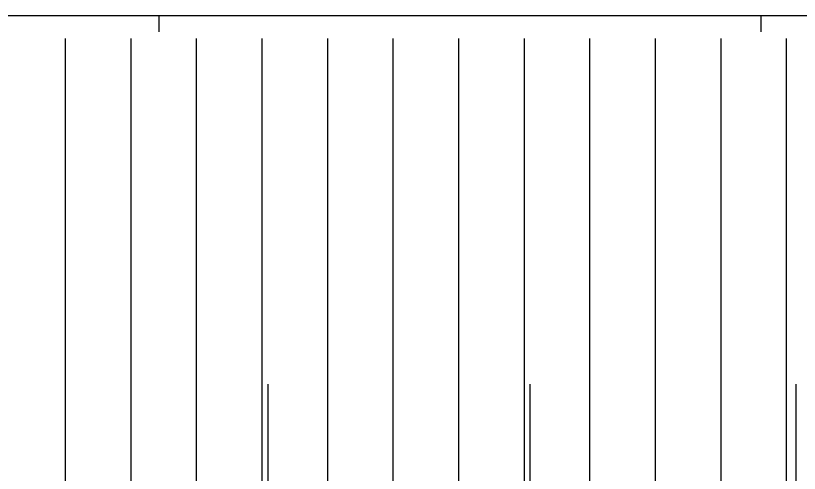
# Model space of a CAD drawing. Extents: x 1278 to 1356, y -253.7 to -224.
# Drawn here: x 1303.56 to 1315.61, y -230.99 to -223.96 of the extents above; entities that cross this region are included whole.
import ezdxf

# ---------------------------------------------------------------- set-up
doc = ezdxf.new("R2010")
doc.units = 0
for name, color, linetype in [('Level 62', 7, 'Continuous'), ('Level 68', 7, 'Continuous'), ('Level 70', 7, 'Continuous'), ('Level 93', 7, 'Continuous')]:
    doc.layers.add(name, color=color, linetype=linetype)

msp = doc.modelspace()

# ---------------------------------------------------------------- linework, layer by layer
at = {"layer": 'Level 62'}
for p, q in [((1305.766, -224.209), (1305.766, -223.959)), ((1315.016, -224.209), (1315.016, -223.959))]:
    msp.add_line(p, q, dxfattribs=at)
msp.add_lwpolyline([(1355.966, -223.959), (1355.966, -253.659), (1278.016, -253.659), (1278.016, -223.959)], close=True, dxfattribs=at)
at = {"layer": 'Level 68'}
msp.add_line((1305.766, -224.209), (1305.766, -223.959), dxfattribs=at)
at = {"layer": 'Level 70'}
for p, q in [((1307.439, -250.792), (1307.439, -229.62)), ((1311.469, -250.792), (1311.469, -229.62)), ((1315.559, -250.792), (1315.559, -229.62))]:
    msp.add_line(p, q, dxfattribs=at)
at = {"layer": 'Level 93'}
for p, q in [((1304.327, -235.304), (1304.327, -224.312)), ((1305.334, -235.304), (1305.334, -224.312)), ((1306.342, -235.304), (1306.342, -224.312)), ((1307.349, -235.304), (1307.349, -224.312)), ((1308.357, -235.304), (1308.357, -224.312)), ((1309.364, -235.304), (1309.364, -224.312)), ((1310.372, -235.304), (1310.372, -224.312)), ((1311.379, -235.304), (1311.379, -224.312)), ((1312.387, -235.304), (1312.387, -224.312)), ((1313.394, -235.304), (1313.394, -224.312)), ((1314.402, -235.304), (1314.402, -224.312)), ((1315.409, -234.928), (1315.409, -224.312))]:
    msp.add_line(p, q, dxfattribs=at)

doc.saveas('drawing.dxf')
